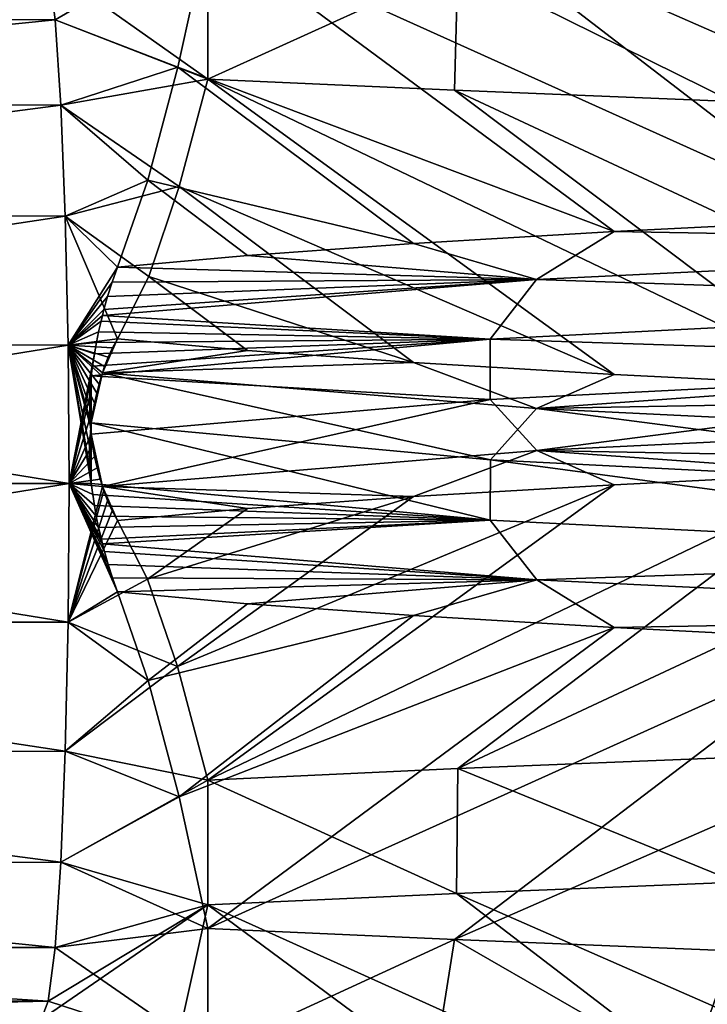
# Model space of a CAD drawing. Header units: millimetres. Extents: x -39 to 39, y -2 to 145.
# Tile 284 of 656: x -12.99 to -11.58, y 35.83 to 37.85. Entities that reach past the tile are written whole.
import ezdxf

# ---------------------------------------------------------------- set-up
doc = ezdxf.new("R2010")
doc.units = ezdxf.units.MM
doc.header["$LTSCALE"] = 65.185185
for name, color, linetype in [('460', 7, 'CONTINUOUS'), ('530', 7, 'CONTINUOUS'), ('531', 7, 'CONTINUOUS'), ('564', 7, 'CONTINUOUS'), ('624', 7, 'CONTINUOUS'), ('625', 7, 'CONTINUOUS'), ('626', 7, 'CONTINUOUS'), ('633', 7, 'CONTINUOUS'), ('637', 7, 'CONTINUOUS')]:
    doc.layers.add(name, color=color, linetype=linetype)

msp = doc.modelspace()

# ---------------------------------------------------------------- linework, layer by layer
at = {"layer": '460', "linetype": 'Continuous'}
for points in [[(-12.6076, 37.987, -6.5337), (-12.0939, 37.9636, -7.4415), (-12.6076, 37.7306, -6.5337), (-12.6076, 37.987, -6.5337)], [(-12.6076, 37.7306, -6.5337), (-12.0939, 37.9636, -7.4415), (-12.1008, 37.7075, -7.4305), (-12.6076, 37.7306, -6.5337)], [(-12.1008, 37.7075, -7.4305), (-12.0939, 37.9636, -7.4415), (-11.5296, 37.6844, -8.289), (-12.1008, 37.7075, -7.4305)], [(-12.0939, 37.9636, -7.4415), (-11.5169, 37.9403, -8.3067), (-11.5296, 37.6844, -8.289), (-12.0939, 37.9636, -7.4415)], [(-12.0937, 36.3148, 7.4419), (-11.5219, 36.0815, 8.2998), (-11.517, 36.3381, 8.3065), (-12.0937, 36.3148, 7.4419)], [(-12.6076, 36.2914, 6.5337), (-12.0965, 36.0583, 7.4374), (-12.0937, 36.3148, 7.4419), (-12.6076, 36.2914, 6.5337)], [(-12.0965, 36.0583, 7.4374), (-11.5219, 36.0815, 8.2998), (-12.0937, 36.3148, 7.4419), (-12.0965, 36.0583, 7.4374)], [(-12.6076, 36.035, 6.5337), (-12.0965, 36.0583, 7.4374), (-12.6076, 36.2914, 6.5337), (-12.6076, 36.035, 6.5337)], [(-12.6076, 35.987, -6.5337), (-12.1008, 35.9639, -7.4305), (-12.6076, 35.7306, -6.5337), (-12.6076, 35.987, -6.5337)], [(-12.6076, 35.7306, -6.5337), (-12.1008, 35.9639, -7.4305), (-12.1409, 35.7092, -7.3646), (-12.6076, 35.7306, -6.5337)], [(-12.1409, 35.7092, -7.3646), (-12.1008, 35.9639, -7.4305), (-11.6205, 35.6879, -8.1611), (-12.1409, 35.7092, -7.3646)], [(-12.1008, 35.9639, -7.4305), (-11.5296, 35.9408, -8.289), (-11.6205, 35.6879, -8.1611), (-12.1008, 35.9639, -7.4305)], [(-11.6205, 35.6879, -8.1611), (-11.5296, 35.9408, -8.289), (-11.0493, 35.6666, -8.9193), (-11.6205, 35.6879, -8.1611)]]:
    msp.add_3dface(points, dxfattribs=at)
at = {"layer": '530', "linetype": 'Continuous'}
for points in [[(-12.6076, 37.987, -6.5337), (-12.6076, 37.7306, -6.5337), (-12.9351, 37.9624, -0.2853), (-12.6076, 37.987, -6.5337)], [(-12.9351, 37.9624, -0.2853), (-12.6076, 37.7306, -6.5337), (-12.9211, 37.8522, -0.5507), (-12.9351, 37.9624, -0.2853)], [(-12.9211, 37.8522, -0.5507), (-12.6076, 37.7306, -6.5337), (-12.9092, 37.6772, -0.7783), (-12.9211, 37.8522, -0.5507)], [(-12.6076, 37.7306, -6.5337), (-12.666, 37.5097, -5.4195), (-12.9092, 37.6772, -0.7783), (-12.6076, 37.7306, -6.5337)], [(-12.9092, 37.6772, -0.7783), (-12.666, 37.5097, -5.4195), (-12.9001, 37.4493, -0.9529), (-12.9092, 37.6772, -0.7783)], [(-12.666, 37.5097, -5.4195), (-12.7288, 37.325, -4.2208), (-12.9001, 37.4493, -0.9529), (-12.666, 37.5097, -5.4195)], [(-12.7288, 37.325, -4.2208), (-12.7927, 37.1975, -3.001), (-12.9001, 37.4493, -0.9529), (-12.7288, 37.325, -4.2208)], [(-12.9001, 37.4493, -0.9529), (-12.7927, 37.1975, -3.001), (-12.8943, 37.1843, -1.0625), (-12.9001, 37.4493, -0.9529)], [(-12.7927, 37.1975, -3.001), (-12.8034, 37.1788, -2.798), (-12.8943, 37.1843, -1.0625), (-12.7927, 37.1975, -3.001)], [(-12.8943, 37.1843, -1.0625), (-12.8467, 36.9004, -1.9703), (-12.8924, 36.9, -1.0998), (-12.8943, 37.1843, -1.0625)], [(-12.8495, 36.9313, -1.9186), (-12.8467, 36.9004, -1.9703), (-12.8943, 37.1843, -1.0625), (-12.8495, 36.9313, -1.9186)], [(-12.8503, 36.9766, -1.9023), (-12.8495, 36.9313, -1.9186), (-12.8943, 37.1843, -1.0625), (-12.8503, 36.9766, -1.9023)], [(-12.8478, 37.0153, -1.9499), (-12.8503, 36.9766, -1.9023), (-12.8943, 37.1843, -1.0625), (-12.8478, 37.0153, -1.9499)], [(-12.8467, 37.0248, -1.9707), (-12.8478, 37.0153, -1.9499), (-12.8943, 37.1843, -1.0625), (-12.8467, 37.0248, -1.9707)], [(-12.8442, 37.0424, -2.0183), (-12.8467, 37.0248, -1.9707), (-12.8943, 37.1843, -1.0625), (-12.8442, 37.0424, -2.0183)], [(-12.8401, 37.0654, -2.0979), (-12.8442, 37.0424, -2.0183), (-12.8943, 37.1843, -1.0625), (-12.8401, 37.0654, -2.0979)], [(-12.8355, 37.0857, -2.184), (-12.8401, 37.0654, -2.0979), (-12.8943, 37.1843, -1.0625), (-12.8355, 37.0857, -2.184)], [(-12.8308, 37.1041, -2.2745), (-12.8355, 37.0857, -2.184), (-12.8943, 37.1843, -1.0625), (-12.8308, 37.1041, -2.2745)], [(-12.8255, 37.1219, -2.3749), (-12.8308, 37.1041, -2.2745), (-12.8943, 37.1843, -1.0625), (-12.8255, 37.1219, -2.3749)], [(-12.8238, 37.1273, -2.4074), (-12.8255, 37.1219, -2.3749), (-12.8943, 37.1843, -1.0625), (-12.8238, 37.1273, -2.4074)], [(-12.8194, 37.1403, -2.4914), (-12.8238, 37.1273, -2.4074), (-12.8943, 37.1843, -1.0625), (-12.8194, 37.1403, -2.4914)], [(-12.8122, 37.1593, -2.6303), (-12.8194, 37.1403, -2.4914), (-12.8943, 37.1843, -1.0625), (-12.8122, 37.1593, -2.6303)], [(-12.8034, 37.1788, -2.798), (-12.8122, 37.1593, -2.6303), (-12.8943, 37.1843, -1.0625), (-12.8034, 37.1788, -2.798)], [(-12.8924, 36.9, -1.0998), (-12.7927, 36.6778, -3.001), (-12.8943, 36.6157, -1.0625), (-12.8924, 36.9, -1.0998)], [(-12.8467, 36.9004, -1.9703), (-12.8438, 36.8776, -2.0257), (-12.8924, 36.9, -1.0998), (-12.8467, 36.9004, -1.9703)], [(-12.8034, 36.7063, -2.7974), (-12.7927, 36.6778, -3.001), (-12.8924, 36.9, -1.0998), (-12.8034, 36.7063, -2.7974)], [(-12.8123, 36.7342, -2.628), (-12.8034, 36.7063, -2.7974), (-12.8924, 36.9, -1.0998), (-12.8123, 36.7342, -2.628)], [(-12.8197, 36.7607, -2.4856), (-12.8123, 36.7342, -2.628), (-12.8924, 36.9, -1.0998), (-12.8197, 36.7607, -2.4856)], [(-12.8237, 36.7762, -2.409), (-12.8197, 36.7607, -2.4856), (-12.8924, 36.9, -1.0998), (-12.8237, 36.7762, -2.409)], [(-12.8261, 36.786, -2.3635), (-12.8237, 36.7762, -2.409), (-12.8924, 36.9, -1.0998), (-12.8261, 36.786, -2.3635)], [(-12.8316, 36.8101, -2.2583), (-12.8261, 36.786, -2.3635), (-12.8924, 36.9, -1.0998), (-12.8316, 36.8101, -2.2583)], [(-12.8364, 36.8332, -2.1685), (-12.8316, 36.8101, -2.2583), (-12.8924, 36.9, -1.0998), (-12.8364, 36.8332, -2.1685)], [(-12.8404, 36.8554, -2.0917), (-12.8364, 36.8332, -2.1685), (-12.8924, 36.9, -1.0998), (-12.8404, 36.8554, -2.0917)], [(-12.8438, 36.8776, -2.0257), (-12.8404, 36.8554, -2.0917), (-12.8924, 36.9, -1.0998), (-12.8438, 36.8776, -2.0257)], [(-12.7927, 36.6778, -3.001), (-12.7296, 36.4958, -4.2058), (-12.8943, 36.6157, -1.0625), (-12.7927, 36.6778, -3.001)], [(-12.8943, 36.6157, -1.0625), (-12.7296, 36.4958, -4.2058), (-12.9001, 36.3507, -0.9529), (-12.8943, 36.6157, -1.0625)], [(-12.7296, 36.4958, -4.2058), (-12.6665, 36.257, -5.4091), (-12.9001, 36.3507, -0.9529), (-12.7296, 36.4958, -4.2058)], [(-12.9001, 36.3507, -0.9529), (-12.6665, 36.257, -5.4091), (-12.9092, 36.1229, -0.7783), (-12.9001, 36.3507, -0.9529)], [(-12.6665, 36.257, -5.4091), (-12.6076, 35.987, -6.5337), (-12.9092, 36.1229, -0.7783), (-12.6665, 36.257, -5.4091)], [(-12.9092, 36.1229, -0.7783), (-12.6076, 35.987, -6.5337), (-12.9211, 35.9478, -0.5507), (-12.9092, 36.1229, -0.7783)], [(-12.6076, 35.987, -6.5337), (-12.6076, 35.7306, -6.5337), (-12.9211, 35.9478, -0.5507), (-12.6076, 35.987, -6.5337)], [(-12.9211, 35.9478, -0.5507), (-12.6076, 35.7306, -6.5337), (-12.9351, 35.8376, -0.2853), (-12.9211, 35.9478, -0.5507)], [(-12.6076, 35.7306, -6.5337), (-12.95, 35.8), (-12.9351, 35.8376, -0.2853), (-12.6076, 35.7306, -6.5337)]]:
    msp.add_3dface(points, dxfattribs=at)
at = {"layer": '531', "linetype": 'Continuous'}
for points in [[(-12.9211, 37.8522, 0.5507), (-12.6076, 38.035, 6.5337), (-12.9351, 37.9624, 0.2853), (-12.9211, 37.8522, 0.5507)], [(-12.6688, 37.7552, 5.3653), (-12.6076, 38.035, 6.5337), (-12.9211, 37.8522, 0.5507), (-12.6688, 37.7552, 5.3653)], [(-12.9092, 37.6771, 0.7783), (-12.6688, 37.7552, 5.3653), (-12.9211, 37.8522, 0.5507), (-12.9092, 37.6771, 0.7783)], [(-12.7305, 37.523, 4.1879), (-12.6688, 37.7552, 5.3653), (-12.9092, 37.6771, 0.7783), (-12.7305, 37.523, 4.1879)], [(-12.9001, 37.4493, 0.9529), (-12.7305, 37.523, 4.1879), (-12.9092, 37.6771, 0.7783), (-12.9001, 37.4493, 0.9529)], [(-12.7927, 37.3442, 3.001), (-12.7305, 37.523, 4.1879), (-12.9001, 37.4493, 0.9529), (-12.7927, 37.3442, 3.001)], [(-12.8943, 37.1843, 1.0625), (-12.7927, 37.3442, 3.001), (-12.9001, 37.4493, 0.9529), (-12.8943, 37.1843, 1.0625)], [(-12.8042, 37.3133, 2.7817), (-12.7927, 37.3442, 3.001), (-12.8943, 37.1843, 1.0625), (-12.8042, 37.3133, 2.7817)], [(-12.8134, 37.284, 2.6061), (-12.8042, 37.3133, 2.7817), (-12.8943, 37.1843, 1.0625), (-12.8134, 37.284, 2.6061)], [(-12.8208, 37.2574, 2.4657), (-12.8134, 37.284, 2.6061), (-12.8943, 37.1843, 1.0625), (-12.8208, 37.2574, 2.4657)], [(-12.8239, 37.2453, 2.4066), (-12.8208, 37.2574, 2.4657), (-12.8943, 37.1843, 1.0625), (-12.8239, 37.2453, 2.4066)], [(-12.8267, 37.2335, 2.3522), (-12.8239, 37.2453, 2.4066), (-12.8943, 37.1843, 1.0625), (-12.8267, 37.2335, 2.3522)], [(-12.8317, 37.2116, 2.2573), (-12.8267, 37.2335, 2.3522), (-12.8943, 37.1843, 1.0625), (-12.8317, 37.2116, 2.2573)], [(-12.8361, 37.19, 2.1729), (-12.8317, 37.2116, 2.2573), (-12.8943, 37.1843, 1.0625), (-12.8361, 37.19, 2.1729)], [(-12.8404, 37.1667, 2.0921), (-12.8361, 37.19, 2.1729), (-12.8943, 37.1843, 1.0625), (-12.8404, 37.1667, 2.0921)], [(-12.8924, 36.9, 1.0998), (-12.8404, 37.1667, 2.0921), (-12.8943, 37.1843, 1.0625), (-12.8924, 36.9, 1.0998)], [(-12.8443, 37.1414, 2.0178), (-12.8404, 37.1667, 2.0921), (-12.8924, 36.9, 1.0998), (-12.8443, 37.1414, 2.0178)], [(-12.8468, 37.1215, 1.9701), (-12.8443, 37.1414, 2.0178), (-12.8924, 36.9, 1.0998), (-12.8468, 37.1215, 1.9701)], [(-12.8476, 37.1139, 1.9548), (-12.8468, 37.1215, 1.9701), (-12.8924, 36.9, 1.0998), (-12.8476, 37.1139, 1.9548)], [(-12.85, 37.0799, 1.9079), (-12.8476, 37.1139, 1.9548), (-12.8924, 36.9, 1.0998), (-12.85, 37.0799, 1.9079)], [(-12.8499, 37.0335, 1.9103), (-12.85, 37.0799, 1.9079), (-12.8924, 36.9, 1.0998), (-12.8499, 37.0335, 1.9103)], [(-12.8473, 37.0017, 1.9603), (-12.8499, 37.0335, 1.9103), (-12.8924, 36.9, 1.0998), (-12.8473, 37.0017, 1.9603)], [(-12.844, 36.978, 2.023), (-12.8473, 37.0017, 1.9603), (-12.8924, 36.9, 1.0998), (-12.844, 36.978, 2.023)], [(-12.8398, 36.9555, 2.1022), (-12.844, 36.978, 2.023), (-12.8924, 36.9, 1.0998), (-12.8398, 36.9555, 2.1022)], [(-12.8346, 36.9325, 2.2017), (-12.8398, 36.9555, 2.1022), (-12.8924, 36.9, 1.0998), (-12.8346, 36.9325, 2.2017)], [(-12.8283, 36.9091, 2.3228), (-12.8346, 36.9325, 2.2017), (-12.8924, 36.9, 1.0998), (-12.8283, 36.9091, 2.3228)], [(-12.8943, 36.6157, 1.0625), (-12.8237, 36.8943, 2.4099), (-12.8924, 36.9, 1.0998), (-12.8943, 36.6157, 1.0625)], [(-12.821, 36.8863, 2.4612), (-12.8237, 36.8943, 2.4099), (-12.8943, 36.6157, 1.0625), (-12.821, 36.8863, 2.4612)], [(-12.8237, 36.8943, 2.4099), (-12.8283, 36.9091, 2.3228), (-12.8924, 36.9, 1.0998), (-12.8237, 36.8943, 2.4099)], [(-12.8131, 36.8649, 2.613), (-12.821, 36.8863, 2.4612), (-12.8943, 36.6157, 1.0625), (-12.8131, 36.8649, 2.613)], [(-12.8039, 36.8442, 2.7882), (-12.8131, 36.8649, 2.613), (-12.8943, 36.6157, 1.0625), (-12.8039, 36.8442, 2.7882)], [(-12.7927, 36.8245, 3.001), (-12.8039, 36.8442, 2.7882), (-12.8943, 36.6157, 1.0625), (-12.7927, 36.8245, 3.001)], [(-12.7315, 36.7036, 4.1702), (-12.7927, 36.8245, 3.001), (-12.8943, 36.6157, 1.0625), (-12.7315, 36.7036, 4.1702)], [(-12.6697, 36.5248, 5.3485), (-12.7315, 36.7036, 4.1702), (-12.8943, 36.6157, 1.0625), (-12.6697, 36.5248, 5.3485)], [(-12.9001, 36.3507, 0.9529), (-12.6697, 36.5248, 5.3485), (-12.8943, 36.6157, 1.0625), (-12.9001, 36.3507, 0.9529)], [(-12.6076, 36.2914, 6.5337), (-12.6697, 36.5248, 5.3485), (-12.9001, 36.3507, 0.9529), (-12.6076, 36.2914, 6.5337)], [(-12.9092, 36.1228, 0.7783), (-12.6076, 36.2914, 6.5337), (-12.9001, 36.3507, 0.9529), (-12.9092, 36.1228, 0.7783)], [(-12.6076, 36.035, 6.5337), (-12.6076, 36.2914, 6.5337), (-12.9092, 36.1228, 0.7783), (-12.6076, 36.035, 6.5337)], [(-12.9211, 35.9478, 0.5507), (-12.6076, 36.035, 6.5337), (-12.9092, 36.1228, 0.7783), (-12.9211, 35.9478, 0.5507)], [(-12.6076, 36.035, 6.5337), (-12.95, 35.8), (-12.6742, 35.7329, 5.2625), (-12.6076, 36.035, 6.5337)], [(-12.95, 35.8), (-12.6076, 36.035, 6.5337), (-12.9351, 35.8376, 0.2853), (-12.95, 35.8)], [(-12.9351, 35.8376, 0.2853), (-12.6076, 36.035, 6.5337), (-12.9211, 35.9478, 0.5507), (-12.9351, 35.8376, 0.2853)]]:
    msp.add_3dface(points, dxfattribs=at)
at = {"layer": '564', "linetype": 'Continuous'}
for points in [[(-11.6451, 26, 1.414), (-11.6925, 26, 0.9439), (-11.311, 43.2089, 1.6467), (-11.6451, 26, 1.414)], [(-11.311, 43.2089, 1.6467), (-11.6925, 26, 0.9439), (-11.4064, 43.2089, 0.7371), (-11.311, 43.2089, 1.6467)], [(-11.6925, 26, -0.9439), (-11.6451, 26, -1.414), (-11.4064, 43.2089, -0.7371), (-11.6925, 26, -0.9439)], [(-11.543, 35.6288, -0.6709), (-11.6925, 26, -0.9439), (-11.4064, 43.2089, -0.7371), (-11.543, 35.6288, -0.6709)], [(-11.4064, 43.2089, 0.7371), (-11.6925, 26, 0.9439), (-11.543, 35.6288, 0.6709), (-11.4064, 43.2089, 0.7371)], [(-11.5787, 26, 1.8817), (-11.6451, 26, 1.414), (-11.311, 43.2089, 1.6467), (-11.5787, 26, 1.8817)], [(-11.6451, 26, -1.414), (-11.5787, 26, -1.8817), (-11.311, 43.2089, -1.6467), (-11.6451, 26, -1.414)], [(-11.4064, 43.2089, -0.7371), (-11.6451, 26, -1.414), (-11.311, 43.2089, -1.6467), (-11.4064, 43.2089, -0.7371)]]:
    msp.add_3dface(points, dxfattribs=at)
at = {"layer": '624', "linetype": 'Continuous'}
for points in [[(-11.517, 38.0817, 8.3065), (-12.0937, 38.0584, 7.4419), (-10.7447, 37.4661, 7.5639), (-11.517, 38.0817, 8.3065)], [(-12.0937, 38.0584, 7.4419), (-12.6076, 38.035, 6.5337), (-11.2919, 37.4417, 6.7195), (-12.0937, 38.0584, 7.4419)], [(-10.7447, 37.4661, 7.5639), (-12.0937, 38.0584, 7.4419), (-11.2919, 37.4417, 6.7195), (-10.7447, 37.4661, 7.5639)], [(-12.6076, 38.035, 6.5337), (-12.6688, 37.7552, 5.3653), (-11.773, 37.4173, 5.8358), (-12.6076, 38.035, 6.5337)], [(-11.2919, 37.4417, 6.7195), (-12.6076, 38.035, 6.5337), (-11.773, 37.4173, 5.8358), (-11.2919, 37.4417, 6.7195)], [(-12.6688, 37.7552, 5.3653), (-12.7305, 37.523, 4.1879), (-12.185, 37.3929, 4.9178), (-12.6688, 37.7552, 5.3653)], [(-11.773, 37.4173, 5.8358), (-12.6688, 37.7552, 5.3653), (-12.185, 37.3929, 4.9178), (-11.773, 37.4173, 5.8358)], [(-12.666, 37.5097, -5.4195), (-12.6076, 37.7306, -6.5337), (-11.773, 37.1243, -5.8358), (-12.666, 37.5097, -5.4195)], [(-12.6076, 37.7306, -6.5337), (-12.1008, 37.7075, -7.4305), (-11.2919, 37.0999, -6.7195), (-12.6076, 37.7306, -6.5337)], [(-11.773, 37.1243, -5.8358), (-12.6076, 37.7306, -6.5337), (-11.2919, 37.0999, -6.7195), (-11.773, 37.1243, -5.8358)], [(-12.1008, 37.7075, -7.4305), (-11.5296, 37.6844, -8.289), (-10.7447, 37.0756, -7.5639), (-12.1008, 37.7075, -7.4305)], [(-11.2919, 37.0999, -6.7195), (-12.1008, 37.7075, -7.4305), (-10.7447, 37.0756, -7.5639), (-11.2919, 37.0999, -6.7195)], [(-12.7305, 37.523, 4.1879), (-12.7927, 37.3442, 3.001), (-12.5256, 37.3685, 3.971), (-12.7305, 37.523, 4.1879)], [(-12.185, 37.3929, 4.9178), (-12.7305, 37.523, 4.1879), (-12.5256, 37.3685, 3.971), (-12.185, 37.3929, 4.9178)], [(-12.7288, 37.325, -4.2208), (-12.666, 37.5097, -5.4195), (-12.185, 37.1487, -4.9178), (-12.7288, 37.325, -4.2208)], [(-12.185, 37.1487, -4.9178), (-12.666, 37.5097, -5.4195), (-11.773, 37.1243, -5.8358), (-12.185, 37.1487, -4.9178)], [(-12.7927, 37.1975, -3.001), (-12.7288, 37.325, -4.2208), (-12.5256, 37.1731, -3.971), (-12.7927, 37.1975, -3.001)], [(-12.5256, 37.1731, -3.971), (-12.7288, 37.325, -4.2208), (-12.185, 37.1487, -4.9178), (-12.5256, 37.1731, -3.971)], [(-11.5219, 36.0815, 8.2998), (-12.0965, 36.0583, 7.4374), (-10.7447, 35.4661, 7.5639), (-11.5219, 36.0815, 8.2998)], [(-12.0965, 36.0583, 7.4374), (-12.6076, 36.035, 6.5337), (-11.2919, 35.4417, 6.7195), (-12.0965, 36.0583, 7.4374)], [(-10.7447, 35.4661, 7.5639), (-12.0965, 36.0583, 7.4374), (-11.2919, 35.4417, 6.7195), (-10.7447, 35.4661, 7.5639)], [(-12.6076, 36.035, 6.5337), (-12.6742, 35.7329, 5.2625), (-11.773, 35.4173, 5.8358), (-12.6076, 36.035, 6.5337)], [(-11.2919, 35.4417, 6.7195), (-12.6076, 36.035, 6.5337), (-11.773, 35.4173, 5.8358), (-11.2919, 35.4417, 6.7195)]]:
    msp.add_3dface(points, dxfattribs=at)
at = {"layer": '625', "linetype": 'Continuous'}
for points in [[(-11.2919, 37.4417, 6.7195), (-11.773, 37.4173, 5.8358), (-10.4077, 37.3927, 7.8696), (-11.2919, 37.4417, 6.7195)], [(-11.773, 37.4173, 5.8358), (-12.185, 37.3929, 4.9178), (-11.9322, 37.3192, 5.2796), (-11.773, 37.4173, 5.8358)], [(-10.4077, 37.3927, 7.8696), (-11.773, 37.4173, 5.8358), (-11.9322, 37.3192, 5.2796), (-10.4077, 37.3927, 7.8696)], [(-12.185, 37.3929, 4.9178), (-12.5256, 37.3685, 3.971), (-11.9322, 37.3192, 5.2796), (-12.185, 37.3929, 4.9178)], [(-10.4077, 37.3927, 7.8696), (-11.9322, 37.3192, 5.2796), (-10.5391, 37.2717, 7.6056), (-10.4077, 37.3927, 7.8696)], [(-12.5256, 37.3685, 3.971), (-12.7927, 37.3442, 3.001), (-11.9322, 37.3192, 5.2796), (-12.5256, 37.3685, 3.971)], [(-12.7927, 37.3442, 3.001), (-12.8042, 37.3133, 2.7817), (-11.9322, 37.3192, 5.2796), (-12.7927, 37.3442, 3.001)], [(-12.8208, 37.2574, 2.4657), (-12.8239, 37.2453, 2.4066), (-11.9322, 37.3192, 5.2796), (-12.8208, 37.2574, 2.4657)], [(-11.9322, 37.3192, 5.2796), (-12.8239, 37.2453, 2.4066), (-12.0274, 37.1964, 4.9255), (-11.9322, 37.3192, 5.2796)], [(-12.8134, 37.284, 2.6061), (-12.8208, 37.2574, 2.4657), (-11.9322, 37.3192, 5.2796), (-12.8134, 37.284, 2.6061)], [(-12.8042, 37.3133, 2.7817), (-12.8134, 37.284, 2.6061), (-11.9322, 37.3192, 5.2796), (-12.8042, 37.3133, 2.7817)], [(-10.5391, 37.2717, 7.6056), (-11.9322, 37.3192, 5.2796), (-12.0274, 37.1964, 4.9255), (-10.5391, 37.2717, 7.6056)], [(-10.5391, 37.2717, 7.6056), (-12.0274, 37.1964, 4.9255), (-10.539, 37.1479, 7.6059), (-10.5391, 37.2717, 7.6056)], [(-12.8239, 37.2453, 2.4066), (-12.8267, 37.2335, 2.3522), (-12.0274, 37.1964, 4.9255), (-12.8239, 37.2453, 2.4066)], [(-12.8267, 37.2335, 2.3522), (-12.8317, 37.2116, 2.2573), (-12.0274, 37.1964, 4.9255), (-12.8267, 37.2335, 2.3522)], [(-12.8443, 37.1414, 2.0178), (-12.8468, 37.1215, 1.9701), (-12.0274, 37.1964, 4.9255), (-12.8443, 37.1414, 2.0178)], [(-12.0274, 37.1964, 4.9255), (-12.8468, 37.1215, 1.9701), (-12.0274, 37.0727, 4.9258), (-12.0274, 37.1964, 4.9255)], [(-12.8404, 37.1667, 2.0921), (-12.8443, 37.1414, 2.0178), (-12.0274, 37.1964, 4.9255), (-12.8404, 37.1667, 2.0921)], [(-12.8361, 37.19, 2.1729), (-12.8404, 37.1667, 2.0921), (-12.0274, 37.1964, 4.9255), (-12.8361, 37.19, 2.1729)], [(-12.8317, 37.2116, 2.2573), (-12.8361, 37.19, 2.1729), (-12.0274, 37.1964, 4.9255), (-12.8317, 37.2116, 2.2573)], [(-12.8238, 37.1273, -2.4074), (-12.8034, 37.1788, -2.798), (-12.7927, 37.1975, -3.001), (-12.8238, 37.1273, -2.4074)], [(-12.8238, 37.1273, -2.4074), (-12.7927, 37.1975, -3.001), (-12.5256, 37.1731, -3.971), (-12.8238, 37.1273, -2.4074)], [(-10.539, 37.1479, 7.6059), (-12.0274, 37.1964, 4.9255), (-12.0274, 37.0727, 4.9258), (-10.539, 37.1479, 7.6059)], [(-12.8238, 37.1273, -2.4074), (-12.8122, 37.1593, -2.6303), (-12.8034, 37.1788, -2.798), (-12.8238, 37.1273, -2.4074)], [(-12.8238, 37.1273, -2.4074), (-12.5256, 37.1731, -3.971), (-12.185, 37.1487, -4.9178), (-12.8238, 37.1273, -2.4074)], [(-12.8238, 37.1273, -2.4074), (-12.8194, 37.1403, -2.4914), (-12.8122, 37.1593, -2.6303), (-12.8238, 37.1273, -2.4074)], [(-12.8238, 37.1273, -2.4074), (-12.185, 37.1487, -4.9178), (-11.9322, 37.054, -5.2794), (-12.8238, 37.1273, -2.4074)], [(-12.185, 37.1487, -4.9178), (-11.773, 37.1243, -5.8358), (-11.9322, 37.054, -5.2794), (-12.185, 37.1487, -4.9178)], [(-10.539, 37.1479, 7.6059), (-12.0274, 37.0727, 4.9258), (-11.9317, 36.9677, 5.2811), (-10.539, 37.1479, 7.6059)], [(-10.4071, 37.0412, 7.8708), (-10.539, 37.1479, 7.6059), (-11.9317, 36.9677, 5.2811), (-10.4071, 37.0412, 7.8708)], [(-12.8476, 37.1139, 1.9548), (-12.85, 37.0799, 1.9079), (-12.8499, 37.0335, 1.9103), (-12.8476, 37.1139, 1.9548)], [(-12.8476, 37.1139, 1.9548), (-12.8499, 37.0335, 1.9103), (-12.8473, 37.0017, 1.9603), (-12.8476, 37.1139, 1.9548)], [(-12.8468, 37.1215, 1.9701), (-12.8476, 37.1139, 1.9548), (-12.8473, 37.0017, 1.9603), (-12.8468, 37.1215, 1.9701)], [(-12.8468, 37.1215, 1.9701), (-12.8473, 37.0017, 1.9603), (-12.0274, 37.0727, 4.9258), (-12.8468, 37.1215, 1.9701)], [(-12.8467, 37.0248, -1.9707), (-12.8255, 37.1219, -2.3749), (-12.8238, 37.1273, -2.4074), (-12.8467, 37.0248, -1.9707)], [(-12.8467, 37.0248, -1.9707), (-12.8238, 37.1273, -2.4074), (-12.0271, 36.949, -4.9261), (-12.8467, 37.0248, -1.9707)], [(-12.8467, 37.0248, -1.9707), (-12.8308, 37.1041, -2.2745), (-12.8255, 37.1219, -2.3749), (-12.8467, 37.0248, -1.9707)], [(-12.0271, 36.949, -4.9261), (-12.8238, 37.1273, -2.4074), (-11.9322, 37.054, -5.2794), (-12.0271, 36.949, -4.9261)], [(-11.773, 37.1243, -5.8358), (-11.2919, 37.0999, -6.7195), (-11.9322, 37.054, -5.2794), (-11.773, 37.1243, -5.8358)], [(-12.8467, 37.0248, -1.9707), (-12.8355, 37.0857, -2.184), (-12.8308, 37.1041, -2.2745), (-12.8467, 37.0248, -1.9707)], [(-11.2919, 37.0999, -6.7195), (-10.7447, 37.0756, -7.5639), (-11.9322, 37.054, -5.2794), (-11.2919, 37.0999, -6.7195)], [(-12.8473, 37.0017, 1.9603), (-12.8237, 36.8943, 2.4099), (-12.0274, 37.0727, 4.9258), (-12.8473, 37.0017, 1.9603)], [(-12.8467, 37.0248, -1.9707), (-12.8401, 37.0654, -2.0979), (-12.8355, 37.0857, -2.184), (-12.8467, 37.0248, -1.9707)], [(-12.0274, 37.0727, 4.9258), (-12.8237, 36.8943, 2.4099), (-11.9317, 36.9677, 5.2811), (-12.0274, 37.0727, 4.9258)], [(-10.7447, 37.0756, -7.5639), (-10.4078, 36.9805, -7.8695), (-11.9322, 37.054, -5.2794), (-10.7447, 37.0756, -7.5639)], [(-12.8467, 37.0248, -1.9707), (-12.8442, 37.0424, -2.0183), (-12.8401, 37.0654, -2.0979), (-12.8467, 37.0248, -1.9707)], [(-10.5388, 36.8737, -7.6061), (-12.0271, 36.949, -4.9261), (-11.9322, 37.054, -5.2794), (-10.5388, 36.8737, -7.6061)], [(-10.4078, 36.9805, -7.8695), (-10.5388, 36.8737, -7.6061), (-11.9322, 37.054, -5.2794), (-10.4078, 36.9805, -7.8695)], [(-10.4071, 37.0412, 7.8708), (-11.9317, 36.9677, 5.2811), (-10.7447, 36.9464, 7.5639), (-10.4071, 37.0412, 7.8708)], [(-12.8495, 36.9313, -1.9186), (-12.8503, 36.9766, -1.9023), (-12.8478, 37.0153, -1.9499), (-12.8495, 36.9313, -1.9186)], [(-12.8467, 36.9004, -1.9703), (-12.8495, 36.9313, -1.9186), (-12.8478, 37.0153, -1.9499), (-12.8467, 36.9004, -1.9703)], [(-12.8467, 36.9004, -1.9703), (-12.8478, 37.0153, -1.9499), (-12.8467, 37.0248, -1.9707), (-12.8467, 36.9004, -1.9703)], [(-12.8467, 36.9004, -1.9703), (-12.8467, 37.0248, -1.9707), (-12.0278, 36.8252, -4.9247), (-12.8467, 36.9004, -1.9703)], [(-12.0278, 36.8252, -4.9247), (-12.8467, 37.0248, -1.9707), (-12.0271, 36.949, -4.9261), (-12.0278, 36.8252, -4.9247)], [(-12.8473, 37.0017, 1.9603), (-12.844, 36.978, 2.023), (-12.8398, 36.9555, 2.1022), (-12.8473, 37.0017, 1.9603)], [(-12.8473, 37.0017, 1.9603), (-12.8398, 36.9555, 2.1022), (-12.8346, 36.9325, 2.2017), (-12.8473, 37.0017, 1.9603)], [(-12.8473, 37.0017, 1.9603), (-12.8346, 36.9325, 2.2017), (-12.8283, 36.9091, 2.3228), (-12.8473, 37.0017, 1.9603)], [(-12.8473, 37.0017, 1.9603), (-12.8283, 36.9091, 2.3228), (-12.8237, 36.8943, 2.4099), (-12.8473, 37.0017, 1.9603)], [(-11.9317, 36.9677, 5.2811), (-12.8237, 36.8943, 2.4099), (-12.185, 36.8733, 4.9178), (-11.9317, 36.9677, 5.2811)], [(-11.773, 36.8977, 5.8358), (-11.9317, 36.9677, 5.2811), (-12.185, 36.8733, 4.9178), (-11.773, 36.8977, 5.8358)], [(-10.7447, 36.9464, 7.5639), (-11.9317, 36.9677, 5.2811), (-11.2919, 36.9221, 6.7195), (-10.7447, 36.9464, 7.5639)], [(-11.2919, 36.9221, 6.7195), (-11.9317, 36.9677, 5.2811), (-11.773, 36.8977, 5.8358), (-11.2919, 36.9221, 6.7195)], [(-10.5397, 36.75, -7.605), (-12.0278, 36.8252, -4.9247), (-12.0271, 36.949, -4.9261), (-10.5397, 36.75, -7.605)], [(-10.5388, 36.8737, -7.6061), (-10.5397, 36.75, -7.605), (-12.0271, 36.949, -4.9261), (-10.5388, 36.8737, -7.6061)], [(-12.8438, 36.8776, -2.0257), (-12.8467, 36.9004, -1.9703), (-12.0278, 36.8252, -4.9247), (-12.8438, 36.8776, -2.0257)], [(-12.8237, 36.8943, 2.4099), (-12.821, 36.8863, 2.4612), (-12.8131, 36.8649, 2.613), (-12.8237, 36.8943, 2.4099)], [(-12.8237, 36.8943, 2.4099), (-12.8131, 36.8649, 2.613), (-12.8039, 36.8442, 2.7882), (-12.8237, 36.8943, 2.4099)], [(-12.8237, 36.8943, 2.4099), (-12.8039, 36.8442, 2.7882), (-12.7927, 36.8245, 3.001), (-12.8237, 36.8943, 2.4099)], [(-12.8237, 36.8943, 2.4099), (-12.7927, 36.8245, 3.001), (-12.5256, 36.8489, 3.971), (-12.8237, 36.8943, 2.4099)], [(-12.185, 36.8733, 4.9178), (-12.8237, 36.8943, 2.4099), (-12.5256, 36.8489, 3.971), (-12.185, 36.8733, 4.9178)], [(-12.8404, 36.8554, -2.0917), (-12.8438, 36.8776, -2.0257), (-12.0278, 36.8252, -4.9247), (-12.8404, 36.8554, -2.0917)], [(-12.8364, 36.8332, -2.1685), (-12.8404, 36.8554, -2.0917), (-12.0278, 36.8252, -4.9247), (-12.8364, 36.8332, -2.1685)], [(-12.8316, 36.8101, -2.2583), (-12.8364, 36.8332, -2.1685), (-12.0278, 36.8252, -4.9247), (-12.8316, 36.8101, -2.2583)], [(-12.8261, 36.786, -2.3635), (-12.8316, 36.8101, -2.2583), (-12.0278, 36.8252, -4.9247), (-12.8261, 36.786, -2.3635)], [(-12.8237, 36.7762, -2.409), (-12.8261, 36.786, -2.3635), (-12.0278, 36.8252, -4.9247), (-12.8237, 36.7762, -2.409)], [(-11.9318, 36.7025, -5.2809), (-12.8237, 36.7762, -2.409), (-12.0278, 36.8252, -4.9247), (-11.9318, 36.7025, -5.2809)], [(-10.5397, 36.75, -7.605), (-11.9318, 36.7025, -5.2809), (-12.0278, 36.8252, -4.9247), (-10.5397, 36.75, -7.605)], [(-12.8197, 36.7607, -2.4856), (-12.8237, 36.7762, -2.409), (-11.9318, 36.7025, -5.2809), (-12.8197, 36.7607, -2.4856)], [(-12.8123, 36.7342, -2.628), (-12.8197, 36.7607, -2.4856), (-11.9318, 36.7025, -5.2809), (-12.8123, 36.7342, -2.628)], [(-10.4072, 36.629, -7.8706), (-11.9318, 36.7025, -5.2809), (-10.5397, 36.75, -7.605), (-10.4072, 36.629, -7.8706)], [(-12.8034, 36.7063, -2.7974), (-12.8123, 36.7342, -2.628), (-11.9318, 36.7025, -5.2809), (-12.8034, 36.7063, -2.7974)], [(-12.7927, 36.6778, -3.001), (-12.8034, 36.7063, -2.7974), (-11.9318, 36.7025, -5.2809), (-12.7927, 36.6778, -3.001)], [(-12.7927, 36.6778, -3.001), (-11.9318, 36.7025, -5.2809), (-12.5256, 36.6535, -3.971), (-12.7927, 36.6778, -3.001)], [(-12.5256, 36.6535, -3.971), (-11.9318, 36.7025, -5.2809), (-12.185, 36.6291, -4.9178), (-12.5256, 36.6535, -3.971)], [(-12.185, 36.6291, -4.9178), (-11.9318, 36.7025, -5.2809), (-11.773, 36.6047, -5.8358), (-12.185, 36.6291, -4.9178)], [(-11.9318, 36.7025, -5.2809), (-10.4072, 36.629, -7.8706), (-11.773, 36.6047, -5.8358), (-11.9318, 36.7025, -5.2809)], [(-11.773, 36.6047, -5.8358), (-10.4072, 36.629, -7.8706), (-11.2919, 36.5803, -6.7195), (-11.773, 36.6047, -5.8358)]]:
    msp.add_3dface(points, dxfattribs=at)
at = {"layer": '626', "linetype": 'Continuous'}
for points in [[(-12.0937, 36.3148, 7.4419), (-11.517, 36.3381, 8.3065), (-10.7447, 36.9464, 7.5639), (-12.0937, 36.3148, 7.4419)], [(-12.0937, 36.3148, 7.4419), (-10.7447, 36.9464, 7.5639), (-11.2919, 36.9221, 6.7195), (-12.0937, 36.3148, 7.4419)], [(-12.6076, 36.2914, 6.5337), (-12.0937, 36.3148, 7.4419), (-11.2919, 36.9221, 6.7195), (-12.6076, 36.2914, 6.5337)], [(-12.6076, 36.2914, 6.5337), (-11.2919, 36.9221, 6.7195), (-11.773, 36.8977, 5.8358), (-12.6076, 36.2914, 6.5337)], [(-12.6697, 36.5248, 5.3485), (-12.6076, 36.2914, 6.5337), (-11.773, 36.8977, 5.8358), (-12.6697, 36.5248, 5.3485)], [(-12.6697, 36.5248, 5.3485), (-11.773, 36.8977, 5.8358), (-12.185, 36.8733, 4.9178), (-12.6697, 36.5248, 5.3485)], [(-12.7315, 36.7036, 4.1702), (-12.6697, 36.5248, 5.3485), (-12.185, 36.8733, 4.9178), (-12.7315, 36.7036, 4.1702)], [(-12.7315, 36.7036, 4.1702), (-12.185, 36.8733, 4.9178), (-12.5256, 36.8489, 3.971), (-12.7315, 36.7036, 4.1702)], [(-12.7927, 36.8245, 3.001), (-12.7315, 36.7036, 4.1702), (-12.5256, 36.8489, 3.971), (-12.7927, 36.8245, 3.001)], [(-12.7296, 36.4958, -4.2058), (-12.7927, 36.6778, -3.001), (-12.5256, 36.6535, -3.971), (-12.7296, 36.4958, -4.2058)], [(-12.7296, 36.4958, -4.2058), (-12.5256, 36.6535, -3.971), (-12.185, 36.6291, -4.9178), (-12.7296, 36.4958, -4.2058)], [(-12.6665, 36.257, -5.4091), (-12.7296, 36.4958, -4.2058), (-12.185, 36.6291, -4.9178), (-12.6665, 36.257, -5.4091)], [(-12.6665, 36.257, -5.4091), (-12.185, 36.6291, -4.9178), (-11.773, 36.6047, -5.8358), (-12.6665, 36.257, -5.4091)], [(-12.6076, 35.987, -6.5337), (-12.6665, 36.257, -5.4091), (-11.773, 36.6047, -5.8358), (-12.6076, 35.987, -6.5337)], [(-12.6076, 35.987, -6.5337), (-11.773, 36.6047, -5.8358), (-11.2919, 36.5803, -6.7195), (-12.6076, 35.987, -6.5337)], [(-12.1008, 35.9639, -7.4305), (-12.6076, 35.987, -6.5337), (-11.2919, 36.5803, -6.7195), (-12.1008, 35.9639, -7.4305)], [(-12.1008, 35.9639, -7.4305), (-11.2919, 36.5803, -6.7195), (-10.7447, 36.5559, -7.5639), (-12.1008, 35.9639, -7.4305)], [(-11.5296, 35.9408, -8.289), (-12.1008, 35.9639, -7.4305), (-10.7447, 36.5559, -7.5639), (-11.5296, 35.9408, -8.289)]]:
    msp.add_3dface(points, dxfattribs=at)
at = {"layer": '633', "linetype": 'Continuous'}
for points in [[(-12.9351, 37.9624, -0.2853), (-12.9211, 37.8522, -0.5507), (-14.65, 37.8526, -0.55), (-12.9351, 37.9624, -0.2853)], [(-14.65, 37.8526, -0.55), (-12.9211, 37.8522, -0.5507), (-14.65, 37.6778, -0.7778), (-14.65, 37.8526, -0.55)], [(-12.9211, 37.8522, -0.5507), (-12.9092, 37.6772, -0.7783), (-14.65, 37.6778, -0.7778), (-12.9211, 37.8522, -0.5507)], [(-14.65, 37.6778, -0.7778), (-12.9092, 37.6772, -0.7783), (-14.65, 37.45, -0.9526), (-14.65, 37.6778, -0.7778)], [(-12.9092, 37.6772, -0.7783), (-12.9001, 37.4493, -0.9529), (-14.65, 37.45, -0.9526), (-12.9092, 37.6772, -0.7783)], [(-14.65, 37.45, -0.9526), (-12.9001, 37.4493, -0.9529), (-14.65, 37.1847, -1.0625), (-14.65, 37.45, -0.9526)], [(-12.9001, 37.4493, -0.9529), (-12.8943, 37.1843, -1.0625), (-14.65, 37.1847, -1.0625), (-12.9001, 37.4493, -0.9529)], [(-12.8943, 37.1843, -1.0625), (-12.8924, 36.9, -1.0998), (-14.65, 37.1847, -1.0625), (-12.8943, 37.1843, -1.0625)], [(-14.65, 37.1847, -1.0625), (-12.8924, 36.9, -1.0998), (-14.65, 36.9, -1.1), (-14.65, 37.1847, -1.0625)], [(-12.8924, 36.9, -1.0998), (-12.8943, 36.6157, -1.0625), (-14.65, 36.9, -1.1), (-12.8924, 36.9, -1.0998)], [(-14.65, 36.9, -1.1), (-12.8943, 36.6157, -1.0625), (-14.65, 36.6153, -1.0625), (-14.65, 36.9, -1.1)], [(-12.8943, 36.6157, -1.0625), (-12.9001, 36.3507, -0.9529), (-14.65, 36.6153, -1.0625), (-12.8943, 36.6157, -1.0625)], [(-14.65, 36.6153, -1.0625), (-12.9001, 36.3507, -0.9529), (-14.65, 36.35, -0.9526), (-14.65, 36.6153, -1.0625)], [(-12.9001, 36.3507, -0.9529), (-12.9092, 36.1229, -0.7783), (-14.65, 36.35, -0.9526), (-12.9001, 36.3507, -0.9529)], [(-14.65, 36.35, -0.9526), (-12.9092, 36.1229, -0.7783), (-14.65, 36.1222, -0.7778), (-14.65, 36.35, -0.9526)], [(-12.9092, 36.1229, -0.7783), (-12.9211, 35.9478, -0.5507), (-14.65, 36.1222, -0.7778), (-12.9092, 36.1229, -0.7783)], [(-14.65, 36.1222, -0.7778), (-12.9211, 35.9478, -0.5507), (-14.65, 35.9474, -0.55), (-14.65, 36.1222, -0.7778)], [(-12.9211, 35.9478, -0.5507), (-12.9351, 35.8376, -0.2853), (-14.65, 35.9474, -0.55), (-12.9211, 35.9478, -0.5507)], [(-14.65, 35.9474, -0.55), (-12.9351, 35.8376, -0.2853), (-14.65, 35.8375, -0.2847), (-14.65, 35.9474, -0.55)], [(-12.9351, 35.8376, -0.2853), (-12.95, 35.8), (-14.65, 35.8375, -0.2847), (-12.9351, 35.8376, -0.2853)], [(-14.65, 35.8375, -0.2847), (-12.95, 35.8), (-14.65, 35.8), (-14.65, 35.8375, -0.2847)]]:
    msp.add_3dface(points, dxfattribs=at)
at = {"layer": '637', "linetype": 'Continuous'}
for points in [[(-12.9211, 37.8522, 0.5507), (-12.9351, 37.9624, 0.2853), (-14.65, 37.8526, 0.55), (-12.9211, 37.8522, 0.5507)], [(-14.65, 37.6778, 0.7778), (-12.9211, 37.8522, 0.5507), (-14.65, 37.8526, 0.55), (-14.65, 37.6778, 0.7778)], [(-12.9092, 37.6771, 0.7783), (-12.9211, 37.8522, 0.5507), (-14.65, 37.6778, 0.7778), (-12.9092, 37.6771, 0.7783)], [(-14.65, 37.45, 0.9526), (-12.9092, 37.6771, 0.7783), (-14.65, 37.6778, 0.7778), (-14.65, 37.45, 0.9526)], [(-12.9001, 37.4493, 0.9529), (-12.9092, 37.6771, 0.7783), (-14.65, 37.45, 0.9526), (-12.9001, 37.4493, 0.9529)], [(-14.65, 37.1847, 1.0625), (-12.9001, 37.4493, 0.9529), (-14.65, 37.45, 0.9526), (-14.65, 37.1847, 1.0625)], [(-12.8943, 37.1843, 1.0625), (-12.9001, 37.4493, 0.9529), (-14.65, 37.1847, 1.0625), (-12.8943, 37.1843, 1.0625)], [(-14.65, 36.9, 1.1), (-12.8943, 37.1843, 1.0625), (-14.65, 37.1847, 1.0625), (-14.65, 36.9, 1.1)], [(-12.8924, 36.9, 1.0998), (-12.8943, 37.1843, 1.0625), (-14.65, 36.9, 1.1), (-12.8924, 36.9, 1.0998)], [(-12.8943, 36.6157, 1.0625), (-12.8924, 36.9, 1.0998), (-14.65, 36.6153, 1.0625), (-12.8943, 36.6157, 1.0625)], [(-14.65, 36.6153, 1.0625), (-12.8924, 36.9, 1.0998), (-14.65, 36.9, 1.1), (-14.65, 36.6153, 1.0625)], [(-12.9001, 36.3507, 0.9529), (-12.8943, 36.6157, 1.0625), (-14.65, 36.6153, 1.0625), (-12.9001, 36.3507, 0.9529)], [(-14.65, 36.35, 0.9526), (-12.9001, 36.3507, 0.9529), (-14.65, 36.6153, 1.0625), (-14.65, 36.35, 0.9526)], [(-12.9092, 36.1228, 0.7783), (-12.9001, 36.3507, 0.9529), (-14.65, 36.35, 0.9526), (-12.9092, 36.1228, 0.7783)], [(-14.65, 36.1222, 0.7778), (-12.9092, 36.1228, 0.7783), (-14.65, 36.35, 0.9526), (-14.65, 36.1222, 0.7778)], [(-12.9211, 35.9478, 0.5507), (-12.9092, 36.1228, 0.7783), (-14.65, 36.1222, 0.7778), (-12.9211, 35.9478, 0.5507)], [(-14.65, 35.9474, 0.55), (-12.9211, 35.9478, 0.5507), (-14.65, 36.1222, 0.7778), (-14.65, 35.9474, 0.55)], [(-12.9351, 35.8376, 0.2853), (-12.9211, 35.9478, 0.5507), (-14.65, 35.9474, 0.55), (-12.9351, 35.8376, 0.2853)], [(-14.65, 35.8375, 0.2847), (-12.9351, 35.8376, 0.2853), (-14.65, 35.9474, 0.55), (-14.65, 35.8375, 0.2847)], [(-12.95, 35.8), (-12.9351, 35.8376, 0.2853), (-14.65, 35.8), (-12.95, 35.8)], [(-14.65, 35.8), (-12.9351, 35.8376, 0.2853), (-14.65, 35.8375, 0.2847), (-14.65, 35.8)]]:
    msp.add_3dface(points, dxfattribs=at)

doc.saveas('drawing.dxf')
